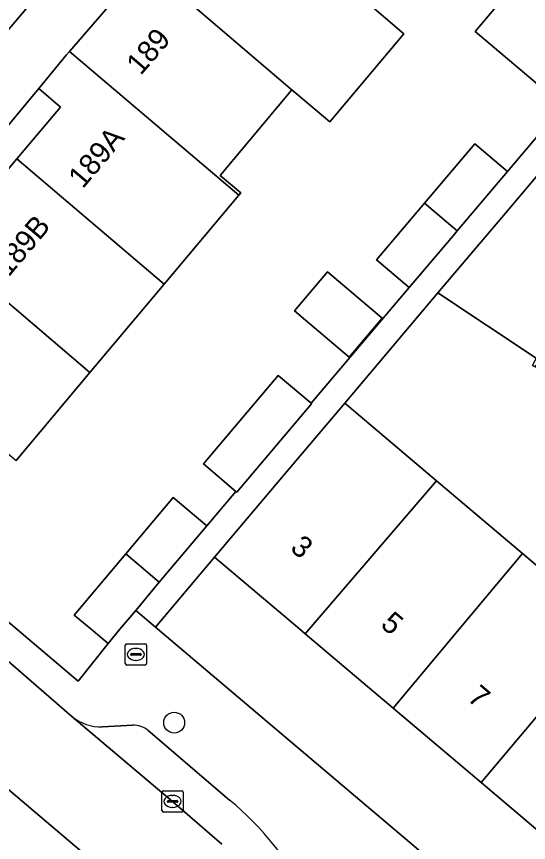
# Model space of a CAD drawing. Extents: x 160349 to 161355, y 381727 to 382854.
# Drawn here: x 160557.56 to 160581.55, y 382240.01 to 382278.69 of the extents above; entities that cross this region are included whole.
import ezdxf

# ---------------------------------------------------------------- set-up
doc = ezdxf.new("R2010")
doc.units = 0
for name, color, linetype in [('IMGEO_Boom', 7, 'Continuous'), ('IMGEO_Erf', 7, 'Continuous'), ('IMGEO_Kolk', 7, 'Continuous'), ('IMGEO_Pand', 7, 'Continuous'), ('IMGEO_Pand_nummerreeks', 7, 'Continuous'), ('IMGEO_Parkeervlak_open', 7, 'Continuous'), ('IMGEO_Rijbaan_lokaal_open', 7, 'Continuous'), ('IMGEO_Voetpad_open', 7, 'Continuous')]:
    doc.layers.add(name, color=color, linetype=linetype)

msp = doc.modelspace()

# ---------------------------------------------------------------- linework, layer by layer
at = {"layer": 'IMGEO_Boom'}
msp.add_circle((160564.948, 382245.627), 0.489, dxfattribs=at)
at = {"layer": 'IMGEO_Erf'}
for points in [[(160583.171, 382274.504), (160579.051, 382277.995), (160583.078, 382282.749)], [(160573.88, 382279.44), (160575.718, 382277.887), (160572.242, 382273.756), (160570.468, 382275.261), (160567.097, 382271.254), (160568.076, 382270.431), (160567.984, 382270.322), (160564.486, 382266.164), (160561.001, 382262.022), (160557.539, 382257.908)], [(160554.111, 382267.899), (160557.58, 382272.023), (160559.626, 382274.455), (160558.601, 382275.324), (160545.81, 382259.938)], [(160556.153, 382251.202), (160557.567, 382250), (160560.447, 382247.566), (160561.849, 382249.339), (160561.063, 382250), (160560.269, 382250.667), (160562.675, 382253.529), (160564.899, 382256.175), (160566.479, 382254.847), (160567.843, 382256.45), (160566.32, 382257.739), (160569.829, 382261.881), (160571.36, 382260.584), (160575.965, 382265.997), (160574.429, 382267.299), (160576.681, 382269.958), (160579.034, 382272.737), (160580.571, 382271.436), (160582.465, 382273.671)]]:
    msp.add_lwpolyline(points, dxfattribs=at)
for points in [[(160570.594, 382264.908), (160572.138, 382266.731), (160574.69, 382264.57), (160573.146, 382262.746)], [(160591.247, 382257.318), (160586.706, 382259.726), (160581.861, 382262.295), (160581.741, 382262.358), (160581.916, 382262.695), (160577.31, 382265.756), (160572.944, 382260.583), (160577.245, 382256.946), (160581.267, 382253.545), (160585.2, 382250.219), (160587.532, 382252.969), (160587.651, 382252.868), (160591.034, 382250), (160591.88, 382249.283), (160590.813, 382248.024), (160594.925, 382244.539), (160595.28, 382244.96), (160599.507, 382242.933), (160604.28, 382252.482), (160600.326, 382254.567), (160599.542, 382253.081), (160595.47, 382255.465)], [(160579.333, 382242.82), (160575.213, 382246.304), (160571.094, 382249.787), (160570.842, 382250), (160566.844, 382253.381), (160564.068, 382250.099), (160564.185, 382250), (160587.69, 382230.118), (160592.762, 382229.766), (160590.985, 382231.273), (160586.731, 382234.841), (160582.47, 382238.415), (160583.331, 382239.439)]]:
    msp.add_lwpolyline(points, close=True, dxfattribs=at)
at = {"layer": 'IMGEO_Kolk'}
for p, q in [((160562.652, 382248.396), (160562.652, 382249.248)), ((160562.727, 382249.322), (160563.579, 382249.322)), ((160563.653, 382249.248), (160563.653, 382248.396)), ((160562.911, 382248.816), (160562.911, 382248.828)), ((160562.954, 382248.865), (160563.352, 382248.865)), ((160563.14, 382249.102), (160563.165, 382249.102)), ((160563.395, 382248.828), (160563.395, 382248.816)), ((160563.349, 382248.779), (160562.951, 382248.779)), ((160563.163, 382248.542), (160563.138, 382248.542)), ((160563.579, 382248.322), (160562.727, 382248.322)), ((160564.371, 382241.512), (160564.371, 382242.364)), ((160564.446, 382242.438), (160565.298, 382242.438)), ((160565.372, 382242.364), (160565.372, 382241.512)), ((160564.63, 382241.932), (160564.63, 382241.944)), ((160565.068, 382241.895), (160564.67, 382241.895)), ((160564.673, 382241.981), (160565.071, 382241.981)), ((160564.859, 382242.218), (160564.884, 382242.218)), ((160565.114, 382241.944), (160565.114, 382241.932)), ((160564.882, 382241.658), (160564.857, 382241.658)), ((160565.298, 382241.438), (160564.446, 382241.438))]:
    msp.add_line(p, q, dxfattribs=at)
for points in [[(160562.652, 382248.396), (160562.652, 382249.248)], [(160562.727, 382249.322), (160563.579, 382249.322)], [(160563.653, 382249.248), (160563.653, 382248.396)], [(160563.579, 382248.322), (160562.727, 382248.322)], [(160564.371, 382241.512), (160564.371, 382242.364)], [(160564.446, 382242.438), (160565.298, 382242.438)], [(160565.372, 382242.364), (160565.372, 382241.512)], [(160565.298, 382241.438), (160564.446, 382241.438)]]:
    msp.add_lwpolyline(points, dxfattribs=at)
for centre, radius, start, end in [((160562.729, 382249.246), 0.0765, 91.552, 178.448), ((160562.729, 382249.246), 0.0765, 91.552, 178.448), ((160563.577, 382249.246), 0.0765, 1.552, 88.448), ((160563.577, 382249.246), 0.0765, 1.552, 88.448), ((160562.951, 382248.825), 0.0403, 85.8775, 175.7526), ((160562.948, 382248.815), 0.0366, 178.938, 274.7102), ((160563.352, 382248.822), 0.043, 264.8664, 352.4533), ((160563.356, 382248.827), 0.0386, 1.7309, 96.639), ((160562.729, 382248.398), 0.0765, 181.552, 268.448), ((160562.729, 382248.398), 0.0765, 181.552, 268.448), ((160563.577, 382248.398), 0.0765, 271.552, 358.448), ((160563.577, 382248.398), 0.0765, 271.552, 358.448), ((160564.448, 382242.362), 0.0765, 91.552, 178.448), ((160564.448, 382242.362), 0.0765, 91.552, 178.448), ((160565.296, 382242.362), 0.0765, 1.552, 88.448), ((160565.296, 382242.362), 0.0765, 1.552, 88.448), ((160564.67, 382241.941), 0.0403, 85.8775, 175.7526), ((160564.667, 382241.931), 0.0366, 178.938, 274.7102), ((160565.071, 382241.938), 0.043, 264.8664, 352.4533), ((160565.075, 382241.943), 0.0386, 1.7309, 96.639), ((160564.448, 382241.514), 0.0765, 181.552, 268.448), ((160564.448, 382241.514), 0.0765, 181.552, 268.448), ((160565.296, 382241.514), 0.0765, 271.552, 358.448), ((160565.296, 382241.514), 0.0765, 271.552, 358.448)]:
    msp.add_arc(centre, radius, start, end, dxfattribs=at)
for centre, major_axis, ratio, start_param, end_param in [((160563.139, 382248.822), (-0.387, 0.002), 0.722429, 4.712389, 7.853982), ((160563.164, 382248.822), (-0.39, 0.002), 0.717154, 1.570796, 4.712389), ((160564.858, 382241.938), (-0.387, 0.002), 0.722429, 4.712389, 7.853982), ((160564.883, 382241.938), (-0.39, 0.002), 0.717154, 1.570796, 4.712389)]:
    msp.add_ellipse(centre, major_axis=major_axis, ratio=ratio, start_param=start_param, end_param=end_param, dxfattribs=at)
at = {"layer": 'IMGEO_Pand'}
for points in [[(160563.57, 382281.15), (160570.38, 382275.33), (160570.468, 382275.261), (160572.242, 382273.756), (160575.718, 382277.887), (160573.88, 382279.44), (160567.08, 382285.29)], [(160587.198, 382279.258), (160583.078, 382282.749), (160579.051, 382277.995), (160583.171, 382274.504)], [(160563.57, 382281.15), (160560.037, 382277.048), (160567.984, 382270.322), (160568.076, 382270.431), (160567.097, 382271.254), (160570.468, 382275.261), (160570.38, 382275.33)], [(160567.984, 382270.322), (160560.037, 382277.048), (160559.894, 382276.88), (160558.601, 382275.324), (160559.626, 382274.455), (160557.58, 382272.023), (160564.486, 382266.164)], [(160585.219, 382268.147), (160587.071, 382267.157), (160588.766, 382270.329), (160583.532, 382273.105), (160580.302, 382269.289), (160577.31, 382265.756), (160581.916, 382262.695), (160581.741, 382262.358), (160581.861, 382262.295), (160583.721, 382264.877), (160583.527, 382264.981)], [(160580.571, 382271.436), (160579.034, 382272.737), (160576.681, 382269.958), (160578.211, 382268.65)], [(160554.111, 382267.899), (160561.001, 382262.022), (160564.486, 382266.164), (160557.58, 382272.023)], [(160578.211, 382268.65), (160576.681, 382269.958), (160574.429, 382267.299), (160575.965, 382265.997), (160578.016, 382268.418)], [(160557.539, 382257.908), (160561.001, 382262.022), (160554.111, 382267.899), (160550.624, 382263.755)], [(160570.594, 382264.908), (160573.146, 382262.746), (160574.69, 382264.57), (160572.138, 382266.731)], [(160571.36, 382260.584), (160569.829, 382261.881), (160566.32, 382257.739), (160567.843, 382256.45), (160567.88, 382256.418), (160571.389, 382260.56)], [(160577.245, 382256.946), (160572.944, 382260.583), (160570.076, 382257.197), (160566.844, 382253.381), (160570.842, 382250), (160571.094, 382249.787), (160571.277, 382250)], [(160577.245, 382256.946), (160571.277, 382250), (160571.094, 382249.787), (160575.213, 382246.304), (160578.303, 382250), (160581.267, 382253.545)], [(160562.675, 382253.529), (160564.252, 382252.197), (160566.479, 382254.847), (160564.899, 382256.175)], [(160562.675, 382253.529), (160560.269, 382250.667), (160561.063, 382250), (160561.849, 382249.339), (160562.405, 382250), (160563.145, 382250.88), (160564.252, 382252.197)], [(160581.267, 382253.545), (160578.303, 382250), (160575.213, 382246.304), (160579.333, 382242.82), (160585.444, 382250.068), (160585.33, 382250.166), (160587.651, 382252.868), (160587.532, 382252.969), (160585.2, 382250.219)], [(160583.331, 382239.439), (160583.445, 382239.342), (160590.813, 382248.024), (160591.88, 382249.283), (160591.034, 382250), (160587.651, 382252.868), (160585.33, 382250.166), (160585.444, 382250.068), (160579.333, 382242.82)]]:
    msp.add_lwpolyline(points, close=True, dxfattribs=at)
at = {"layer": 'IMGEO_Parkeervlak_open'}
msp.add_lwpolyline([(160563.249, 382285.256), (160561.538, 382286.704), (160550.319, 382273.443), (160549.933, 382272.986), (160545.439, 382267.658), (160547.14, 382266.232)], close=True, dxfattribs=at)
for points in [[(160560.156, 382245.921), (160564.871, 382241.937), (160567.189, 382239.935)], [(160563.006, 382245.509), (160561.596, 382245.434)], [(160567.545, 382242.003), (160563.727, 382245.252)]]:
    msp.add_lwpolyline(points, dxfattribs=at)
for centre, radius, start, end in [((160561.504, 382247.535), 2.103, 230.1284, 272.5011), ((160563.041, 382244.467), 1.043, 48.8559, 91.907), ((160557.551, 382230.104), 15.539, 27.8186, 49.9716)]:
    msp.add_arc(centre, radius, start, end, dxfattribs=at)
at = {"layer": 'IMGEO_Rijbaan_lokaal_open'}
msp.add_lwpolyline([(160567.189, 382239.935), (160564.871, 382241.937), (160560.156, 382245.921), (160553.337, 382251.819), (160546.421, 382257.67), (160545.617, 382258.378), (160542.577, 382254.762), (160543.44, 382254.08), (160551.105, 382247.654), (160555.02, 382244.323), (160562.487, 382238.003)], dxfattribs=at)
at = {"layer": 'IMGEO_Voetpad_open'}
for points in [[(160544.899, 382258.973), (160544.918, 382258.996), (160545.81, 382259.938), (160558.601, 382275.324), (160559.894, 382276.88), (160560.037, 382277.048), (160563.57, 382281.15), (160567.08, 382285.29), (160570.546, 382289.439), (160574.083, 382293.61), (160581.837, 382304.092), (160586.762, 382310.777), (160586.842, 382310.719), (160588.52, 382312.987), (160588.386, 382313.079), (160593.619, 382320.219), (160595.368, 382322.672)], [(160573.4, 382300.819), (160572.012, 382299.167), (160570.993, 382297.953), (160572.752, 382296.507), (160564.815, 382287.074), (160563.08, 382288.534), (160561.538, 382286.704), (160563.249, 382285.256), (160547.14, 382266.232), (160545.439, 382267.658), (160543.539, 382265.412), (160543.866, 382265.147)], [(160556.153, 382251.202), (160553.467, 382253.468), (160545.81, 382259.938), (160544.918, 382258.996), (160544.899, 382258.973), (160545.617, 382258.378), (160546.421, 382257.67), (160553.337, 382251.819), (160560.156, 382245.921)], [(160562.487, 382238.003), (160555.02, 382244.323), (160551.105, 382247.654), (160543.44, 382254.08)], [(160574.104, 382229.963), (160574.693, 382229.924), (160592.388, 382228.741), (160592.875, 382229.775), (160592.762, 382229.766), (160587.69, 382230.118), (160564.185, 382250), (160564.068, 382250.099), (160563.145, 382250.88), (160562.405, 382250), (160561.849, 382249.339), (160560.447, 382247.566), (160557.567, 382250), (160556.153, 382251.202)], [(160561.596, 382245.434), (160563.006, 382245.509)], [(160563.727, 382245.252), (160567.545, 382242.003)]]:
    msp.add_lwpolyline(points, dxfattribs=at)
msp.add_lwpolyline([(160577.31, 382265.756), (160580.302, 382269.289), (160583.532, 382273.105), (160582.465, 382273.671), (160580.571, 382271.436), (160578.211, 382268.65), (160578.016, 382268.418), (160575.965, 382265.997), (160571.36, 382260.584), (160571.389, 382260.56), (160567.88, 382256.418), (160567.843, 382256.45), (160566.479, 382254.847), (160564.252, 382252.197), (160563.145, 382250.88), (160564.068, 382250.099), (160566.844, 382253.381), (160570.076, 382257.197), (160572.944, 382260.583)], close=True, dxfattribs=at)
for centre, radius, start, end in [((160561.504, 382247.535), 2.103, 230.1284, 272.5011), ((160563.041, 382244.467), 1.043, 48.8559, 91.907), ((160557.551, 382230.104), 15.539, 27.8186, 49.9716)]:
    msp.add_arc(centre, radius, start, end, dxfattribs=at)

# ---------------------------------------------------------------- texts
at = {"layer": 'IMGEO_Pand_nummerreeks'}
for s, rotation, p in [('189', 49.2752, (160563.378, 382275.9)), ('189A', 49.9258, (160560.666, 382270.596)), ('189B', 49.9258, (160557.186, 382266.459)), ('3', 319.7797, (160570.336, 382253.728)), ('5', 319.7824, (160574.571, 382250.149)), ('7', 319.7797, (160578.636, 382246.709))]:
    msp.add_text(s, height=1, rotation=rotation, dxfattribs=at).set_placement(p)

doc.saveas('drawing.dxf')
